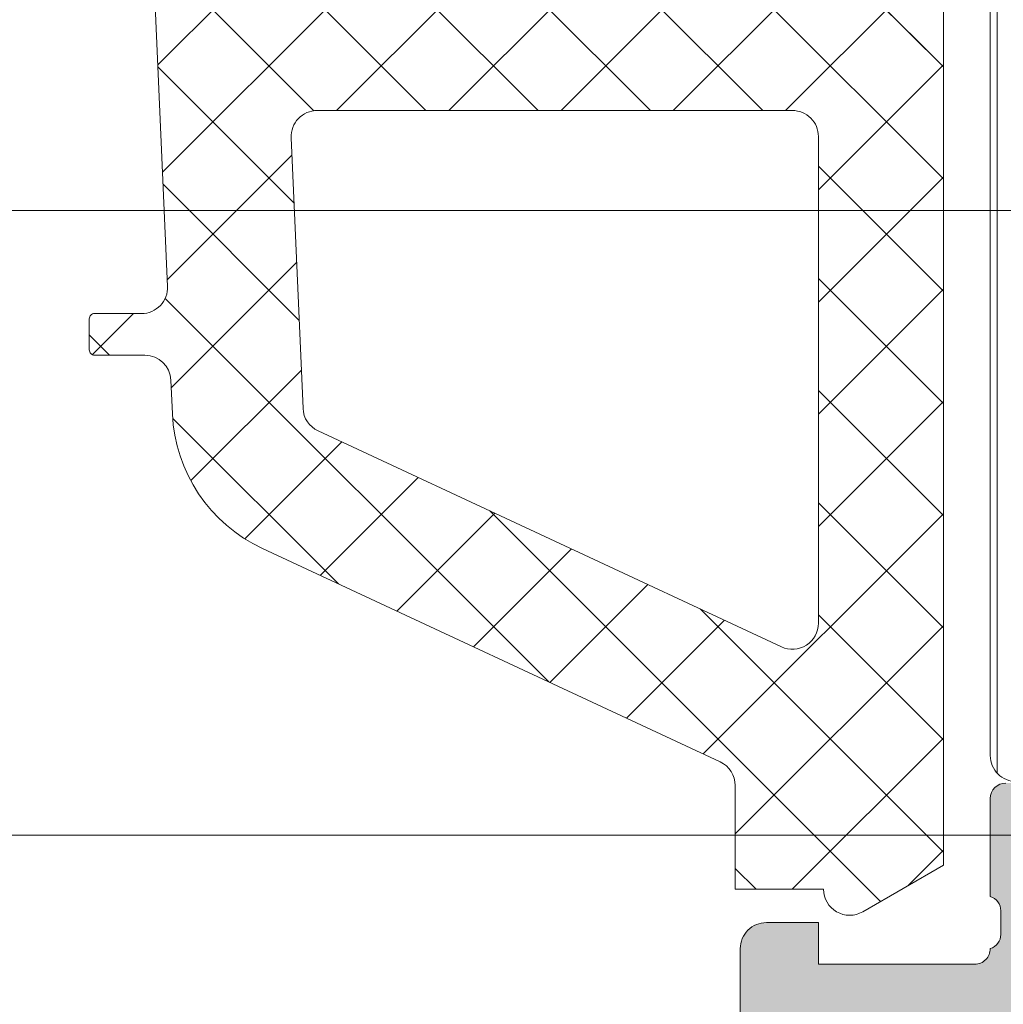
# Model space of a CAD drawing. Header units: millimetres. Extents: x 213386 to 506888, y 183055 to 450952.
# Tile 770 of 1056: x 387535 to 387554, y 342604 to 342623. Entities that reach past the tile are written whole.
import ezdxf

# ---------------------------------------------------------------- set-up
doc = ezdxf.new("R2010")
doc.units = ezdxf.units.MM
doc.layers.add('FASÁDA DETAILNÍ', color=255, linetype='Continuous', lineweight=0)
doc.layers.add('NOVA', color=255, linetype='Continuous', lineweight=0)

# ---------------------------------------------------------------- blocks, each defined once
blk = doc.blocks.new('A$C69D17D4D')
at = {"layer": 'FASÁDA DETAILNÍ'}
h = blk.add_hatch(dxfattribs=at)
h.set_pattern_fill('ANSI37', color=256, scale=0.48, angle=270, style=0)
h.set_pattern_definition([(315, (-10411.99471604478, 24886.81811234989), (1.077630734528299, 1.077630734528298), []), (44.99999999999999, (-10411.99471604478, 24886.81811234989), (-1.077630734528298, 1.077630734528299), [])])
edge = h.paths.add_edge_path(flags=16)
edge.add_line((-10411.33042204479, 24890.21938934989), (-10409.93756804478, 24890.11964534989))
edge.add_arc((-10409.89471055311, 24890.71811226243), 0.599999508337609, 265.9039194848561, 360.0000083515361)
edge.add_arc((-10409.89471055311, 24890.71811243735), 0.5999995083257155, 359.9999916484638, 454.0960805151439)
edge.add_line((-10409.93756804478, 24891.31657934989), (-10411.33042204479, 24891.21683534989))
edge.add_arc((-10411.29470756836, 24890.71811234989), 0.5000001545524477, 94.09606439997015, 265.9039356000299)
edge = h.paths.add_edge_path(flags=16)
edge.add_arc((-10414.49471567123, 24892.31810897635), 0.4999996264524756, 269.9999571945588, 360.0000428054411)
edge.add_line((-10413.99471604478, 24892.3181093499), (-10413.99471604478, 24895.9117943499))
edge.add_arc((-10414.49471637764, 24895.91179436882), 0.5000003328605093, 359.9999978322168, 473.2180266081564)
edge.add_line((-10414.69183204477, 24896.37130034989), (-10421.02293404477, 24893.6554223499))
edge.add_arc((-10420.8258181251, 24893.19591700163), 0.4999998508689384, 113.2180817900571, 182.5001106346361)
edge.add_line((-10421.32534204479, 24893.17410634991), (-10421.28701604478, 24892.29629934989))
edge.add_arc((-10420.78749243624, 24892.31810883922), 0.499999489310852, 182.4999791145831, 270.0000448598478)
edge.add_line((-10420.78749204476, 24891.8181093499), (-10414.49471604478, 24891.8181093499))
edge = h.paths.add_edge_path(flags=16)
edge.add_line((-10419.90287804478, 24866.7641903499), (-10411.00602504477, 24862.61552034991))
edge.add_arc((-10410.79471590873, 24863.06867409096), 0.499999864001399, 244.9999920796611, 360.0000296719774)
edge.add_line((-10410.29471604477, 24863.0686743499), (-10410.29471604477, 24872.41810934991))
edge.add_arc((-10410.79471567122, 24872.41810972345), 0.4999996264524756, 359.9999571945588, 450.0000428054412)
edge.add_line((-10410.79471604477, 24872.91810934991), (-10419.91863904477, 24872.91810934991))
edge.add_arc((-10419.9186388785, 24872.41810928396), 0.5000000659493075, 90.00001905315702, 182.5000272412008)
edge.add_line((-10420.41816304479, 24872.3962993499), (-10420.19109304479, 24867.19553534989))
edge.add_arc((-10419.69156763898, 24867.2173450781), 0.5000012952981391, 182.4999974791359, 244.9999080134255)
edge = h.paths.add_edge_path(flags=16)
edge.add_arc((-10410.79471567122, 24875.61810897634), 0.4999996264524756, 269.9999571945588, 360.0000428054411)
edge.add_line((-10410.29471604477, 24875.61810934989), (-10410.29471604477, 24882.8181093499))
edge.add_arc((-10410.79471567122, 24882.81810972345), 0.4999996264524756, 359.9999571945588, 450.0000428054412)
edge.add_line((-10410.79471604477, 24883.3181093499), (-10411.99471604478, 24883.3181093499))
edge.add_arc((-10411.99471753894, 24885.31810785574), 1.999998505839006, 179.9999571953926, 270.00004280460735, ccw=False)
edge.add_line((-10413.99471604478, 24885.3181093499), (-10413.99471604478, 24889.11810934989))
edge.add_arc((-10414.49471567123, 24889.11810972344), 0.4999996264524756, 359.9999571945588, 450.0000428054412)
edge.add_line((-10414.49471604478, 24889.61810934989), (-10420.64777704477, 24889.61810934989))
edge.add_arc((-10420.6477768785, 24889.11810928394), 0.5000000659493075, 90.00001905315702, 182.5000272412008)
edge.add_line((-10421.14730104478, 24889.09629934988), (-10420.90716604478, 24883.59629934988))
edge.add_arc((-10420.40764243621, 24883.6181088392), 0.4999994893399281, 182.4999791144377, 270.0000448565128)
edge.add_line((-10420.40764204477, 24883.11810934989), (-10415.09471604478, 24883.11810934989))
edge.add_arc((-10415.09471604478, 24882.01810934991), 1.099999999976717, -90, 90, ccw=False)
edge.add_line((-10415.09471604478, 24880.91810934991), (-10420.26792704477, 24880.91810934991))
edge.add_arc((-10420.26792687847, 24880.41810928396), 0.5000000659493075, 90.00001905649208, 182.5000272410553)
edge.add_line((-10420.76745104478, 24880.3962993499), (-10420.55787804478, 24875.59629934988))
edge.add_arc((-10420.05835443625, 24875.6181088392), 0.499999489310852, 182.4999791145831, 270.0000448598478)
edge.add_line((-10420.05835404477, 24875.11810934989), (-10410.79471604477, 24875.11810934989))
edge = h.paths.add_edge_path()
edge.add_line((-10412.18117304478, 24860.4050563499), (-10420.96903904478, 24864.50290534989))
edge.add_ellipse((-10419.70118155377, 24867.22183071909), major_axis=(-3.000002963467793, 0), ratio=1, start_angle=2.500058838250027, end_angle=64.99996937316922, ccw=False)
edge.add_line((-10422.69832904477, 24867.0909693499), (-10422.72666304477, 24867.7399193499))
edge.add_ellipse((-10423.22618665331, 24867.71810986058), major_axis=(-0.499999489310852, 0), ratio=1, start_angle=182.4999791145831, end_angle=270.0000448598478)
edge.add_line((-10423.22618704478, 24868.21810934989), (-10424.19471604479, 24868.21810934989))
edge.add_ellipse((-10424.19471611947, 24868.31810927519), major_axis=(-0.09999992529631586, 0), ratio=1, start_angle=-4.2805441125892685e-05, end_angle=90.00004278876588, ccw=False)
edge.add_line((-10424.29471604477, 24868.3181093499), (-10424.29471604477, 24868.91810934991))
edge.add_ellipse((-10424.1947161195, 24868.91810942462), major_axis=(-0.09999992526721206, 0), ratio=1, start_angle=-90.00004280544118, end_angle=4.2805441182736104e-05, ccw=False)
edge.add_line((-10424.19471604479, 24869.01810934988), (-10423.29167804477, 24869.01810934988))
edge.add_ellipse((-10423.29167821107, 24869.5181094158), major_axis=(-0.5000000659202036, 0), ratio=1, start_angle=90.00001905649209, end_angle=182.5000272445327)
edge.add_line((-10422.79215404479, 24869.53991934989), (-10423.18599204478, 24878.44021334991))
edge.add_ellipse((-10423.68550332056, 24878.41810924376), major_axis=(-0.5000001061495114, 0), ratio=1, start_angle=182.5337692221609, end_angle=270.0000829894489)
edge.add_line((-10423.68550404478, 24878.91810934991), (-10424.29471604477, 24878.91810934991))
edge.add_ellipse((-10424.2947161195, 24879.0181092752), major_axis=(-0.0999999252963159, 0), ratio=1, start_angle=-4.278876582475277e-05, end_angle=90.00004282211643, ccw=False)
edge.add_line((-10424.39471604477, 24879.01810934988), (-10424.39471604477, 24879.61810934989))
edge.add_ellipse((-10424.29471611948, 24879.61810942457), major_axis=(-0.09999992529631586, 0), ratio=1, start_angle=-90.00004280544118, end_angle=4.278876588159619e-05, ccw=False)
edge.add_line((-10424.29471604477, 24879.71810934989), (-10423.76515404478, 24879.71810934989))
edge.add_ellipse((-10423.76515373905, 24880.21810984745), major_axis=(-0.500000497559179, 0), ratio=1, start_angle=89.99996496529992, end_angle=182.5336979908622)
edge.add_line((-10423.26564204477, 24880.2402133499), (-10423.77629804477, 24891.7804383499))
edge.add_ellipse((-10424.27582264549, 24891.75862881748), major_axis=(-0.5000004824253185, 0), ratio=1, start_angle=182.4999790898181, end_angle=273.2170573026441)
edge.add_line((-10424.30388204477, 24892.2578413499), (-10429.43762504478, 24891.96927834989))
edge.add_ellipse((-10429.32206962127, 24891.55886034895), major_axis=(-0.4263754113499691, 0), ratio=1, start_angle=-74.27514552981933, end_angle=69.24102763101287)
edge.add_line((-10429.47319304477, 24891.16016534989), (-10429.24059004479, 24891.16140534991))
edge.add_line((-10429.24059004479, 24891.16140534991), (-10427.35801104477, 24891.45954334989))
edge.add_line((-10427.35801104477, 24891.45954334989), (-10424.50872604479, 24891.05911734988))
edge.add_ellipse((-10424.55047664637, 24890.76203675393), major_axis=(-0.2999999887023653, 0), ratio=1, start_angle=145.4022536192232, end_angle=262.00025595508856, ccw=False)
edge.add_ellipse((-10426.77304773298, 24892.29515014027), major_axis=(-3.000047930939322, 0), ratio=1, start_angle=71.99157541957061, end_angle=145.4023587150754, ccw=False)
edge.add_line((-10427.70053304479, 24889.44207134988), (-10429.95542404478, 24890.07564734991))
edge.add_ellipse((-10429.79449450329, 24890.85085985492), major_axis=(-0.7917403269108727, 0), ratio=1, start_angle=6.798346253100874, end_angle=78.27231020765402, ccw=False)
edge.add_line((-10430.58066804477, 24890.75713734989), (-10430.58188904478, 24891.81534734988))
edge.add_ellipse((-10429.40280281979, 24891.6862231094), major_axis=(-1.186135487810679, 0), ratio=1, start_angle=288.65557644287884, end_angle=353.7503218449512, ccw=False)
edge.add_line((-10429.78222204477, 24892.8100373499), (-10426.54088204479, 24893.90437034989))
edge.add_line((-10426.54088204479, 24893.90437034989), (-10418.49108704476, 24896.7941483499))
edge.add_line((-10418.49108704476, 24896.7941483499), (-10408.59321004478, 24901.12695734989))
edge.add_ellipse((-10408.3949399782, 24900.66794836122), major_axis=(-0.5000002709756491, 0), ratio=1, start_angle=180.0665763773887, end_angle=293.36204948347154, ccw=False)
edge.add_line((-10407.89494004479, 24900.6685293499), (-10407.89430504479, 24900.12182834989))
edge.add_ellipse((-10408.39430514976, 24900.12124807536), major_axis=(-0.5000004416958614, 0), ratio=1, start_angle=113.92082453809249, end_angle=180.0664945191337, ccw=False)
edge.add_line((-10408.19156804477, 24899.6641943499), (-10411.39557104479, 24898.26243834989))
edge.add_ellipse((-10410.99471670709, 24897.34629727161), major_axis=(-0.999999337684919, 0), ratio=1, start_angle=-66.36838527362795, end_angle=5.281060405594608e-05)
edge.add_line((-10411.99471604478, 24897.34629634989), (-10411.99471604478, 24892.11835434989))
edge.add_line((-10411.99471604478, 24892.11835434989), (-10410.19523704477, 24892.11834534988))
edge.add_line((-10410.19523704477, 24892.11834534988), (-10410.05729504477, 24892.63314634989))
edge.add_ellipse((-10409.78014102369, 24892.5183810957), major_axis=(-0.2999756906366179, 0), ratio=1, start_angle=247.4964333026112, end_angle=337.5062997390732, ccw=False)
edge.add_line((-10409.66532804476, 24892.79551534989), (-10408.39520104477, 24891.94634834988))
edge.add_ellipse((-10408.89492181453, 24891.08048416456), major_axis=(-0.9997207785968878, 0), ratio=1, start_angle=179.9923881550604, end_angle=240.00923930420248, ccw=False)
edge.add_line((-10407.89520104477, 24891.0803513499), (-10407.89523204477, 24890.3559903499))
edge.add_ellipse((-10408.89496987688, 24890.35619840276), major_axis=(-0.9997378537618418, 0), ratio=1, start_angle=119.99132494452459, end_angle=179.9880763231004, ccw=False)
edge.add_line((-10408.39523204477, 24889.4903243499), (-10409.66532804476, 24888.64115734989))
edge.add_ellipse((-10409.7801399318, 24888.91830484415), major_axis=(-0.2999875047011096, 0), ratio=1, start_angle=22.4986038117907, end_angle=112.50240616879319, ccw=False)
edge.add_line((-10410.05729504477, 24888.80351134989), (-10410.19526704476, 24889.3183273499))
edge.add_line((-10410.19526704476, 24889.3183273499), (-10411.99471604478, 24889.3183353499))
edge.add_line((-10411.99471604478, 24889.3183353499), (-10411.99471604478, 24886.11810834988))
edge.add_ellipse((-10411.69471626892, 24886.11810812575), major_axis=(-0.2999997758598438, 0), ratio=1, start_angle=-4.280544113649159e-05, end_angle=90.00004280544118)
edge.add_line((-10411.69471604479, 24885.81810834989), (-10408.39472004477, 24885.81810834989))
edge.add_ellipse((-10408.39471967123, 24885.31810872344), major_axis=(-0.4999996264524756, 0), ratio=1, start_angle=179.9999571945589, end_angle=270.0000428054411, ccw=False)
edge.add_line((-10407.89472004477, 24885.31810834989), (-10407.89472004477, 24858.4204863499))
edge.add_line((-10407.89472004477, 24858.4204863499), (-10409.44511204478, 24857.52536834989))
edge.add_ellipse((-10409.69511213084, 24857.95838090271), major_axis=(-0.4999999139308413, 0), ratio=1, start_angle=6.334934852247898e-05, end_angle=120.00001708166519, ccw=False)
edge.add_line((-10410.19511204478, 24857.95838034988), (-10411.89248304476, 24857.95838034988))
edge.add_line((-10411.89248304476, 24857.95838034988), (-10411.89248304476, 24859.95190234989))
edge.add_ellipse((-10412.39248330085, 24859.95190269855), major_axis=(-0.5000002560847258, 0), ratio=1, start_angle=179.9999600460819, end_angle=244.9998714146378)
h = blk.add_hatch(dxfattribs=at)
h.set_pattern_fill('ANSI37', color=256, scale=0.48, angle=270, style=0)
h.set_pattern_definition([(315, (-10411.99471586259, 24886.81811234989), (1.077630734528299, 1.077630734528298), []), (44.99999999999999, (-10411.99471586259, 24886.81811234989), (-1.077630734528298, 1.077630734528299), [])])
edge = h.paths.add_edge_path(flags=16)
edge.add_line((-10411.3304218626, 24890.21938934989), (-10409.93756786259, 24890.11964534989))
edge.add_arc((-10409.89471037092, 24890.71811226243), 0.599999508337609, 265.9039194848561, 360.0000083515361)
edge.add_arc((-10409.89471037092, 24890.71811243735), 0.5999995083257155, 359.9999916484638, 454.0960805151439)
edge.add_line((-10409.93756786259, 24891.31657934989), (-10411.3304218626, 24891.21683534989))
edge.add_arc((-10411.29470738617, 24890.71811234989), 0.5000001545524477, 94.09606439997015, 265.9039356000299)
edge = h.paths.add_edge_path(flags=16)
edge.add_arc((-10414.49471548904, 24892.31810897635), 0.4999996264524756, 269.9999571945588, 360.0000428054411)
edge.add_line((-10413.99471586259, 24892.3181093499), (-10413.99471586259, 24895.9117943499))
edge.add_arc((-10414.49471619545, 24895.91179436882), 0.5000003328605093, 359.9999978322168, 473.2180266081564)
edge.add_line((-10414.69183186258, 24896.37130034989), (-10421.02293386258, 24893.6554223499))
edge.add_arc((-10420.82581794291, 24893.19591700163), 0.4999998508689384, 113.2180817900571, 182.5001106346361)
edge.add_line((-10421.3253418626, 24893.17410634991), (-10421.28701586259, 24892.29629934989))
edge.add_arc((-10420.78749225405, 24892.31810883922), 0.499999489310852, 182.4999791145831, 270.0000448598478)
edge.add_line((-10420.78749186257, 24891.8181093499), (-10414.49471586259, 24891.8181093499))
edge = h.paths.add_edge_path(flags=16)
edge.add_line((-10419.90287786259, 24866.7641903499), (-10411.00602486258, 24862.61552034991))
edge.add_arc((-10410.79471572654, 24863.06867409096), 0.499999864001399, 244.9999920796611, 360.0000296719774)
edge.add_line((-10410.29471586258, 24863.0686743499), (-10410.29471586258, 24872.41810934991))
edge.add_arc((-10410.79471548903, 24872.41810972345), 0.4999996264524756, 359.9999571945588, 450.0000428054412)
edge.add_line((-10410.79471586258, 24872.91810934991), (-10419.91863886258, 24872.91810934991))
edge.add_arc((-10419.91863869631, 24872.41810928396), 0.5000000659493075, 90.00001905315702, 182.5000272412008)
edge.add_line((-10420.4181628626, 24872.3962993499), (-10420.1910928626, 24867.19553534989))
edge.add_arc((-10419.69156745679, 24867.2173450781), 0.5000012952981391, 182.4999974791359, 244.9999080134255)
edge = h.paths.add_edge_path(flags=16)
edge.add_arc((-10410.79471548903, 24875.61810897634), 0.4999996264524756, 269.9999571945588, 360.0000428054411)
edge.add_line((-10410.29471586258, 24875.61810934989), (-10410.29471586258, 24882.8181093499))
edge.add_arc((-10410.79471548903, 24882.81810972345), 0.4999996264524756, 359.9999571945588, 450.0000428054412)
edge.add_line((-10410.79471586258, 24883.3181093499), (-10411.99471586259, 24883.3181093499))
edge.add_arc((-10411.99471735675, 24885.31810785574), 1.999998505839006, 179.9999571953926, 270.00004280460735, ccw=False)
edge.add_line((-10413.99471586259, 24885.3181093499), (-10413.99471586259, 24889.11810934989))
edge.add_arc((-10414.49471548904, 24889.11810972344), 0.4999996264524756, 359.9999571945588, 450.0000428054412)
edge.add_line((-10414.49471586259, 24889.61810934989), (-10420.64777686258, 24889.61810934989))
edge.add_arc((-10420.64777669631, 24889.11810928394), 0.5000000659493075, 90.00001905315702, 182.5000272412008)
edge.add_line((-10421.14730086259, 24889.09629934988), (-10420.90716586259, 24883.59629934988))
edge.add_arc((-10420.40764225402, 24883.6181088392), 0.4999994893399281, 182.4999791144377, 270.0000448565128)
edge.add_line((-10420.40764186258, 24883.11810934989), (-10415.09471586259, 24883.11810934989))
edge.add_arc((-10415.09471586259, 24882.01810934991), 1.099999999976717, -90, 90, ccw=False)
edge.add_line((-10415.09471586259, 24880.91810934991), (-10420.26792686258, 24880.91810934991))
edge.add_arc((-10420.26792669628, 24880.41810928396), 0.5000000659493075, 90.00001905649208, 182.5000272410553)
edge.add_line((-10420.76745086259, 24880.3962993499), (-10420.55787786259, 24875.59629934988))
edge.add_arc((-10420.05835425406, 24875.6181088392), 0.499999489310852, 182.4999791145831, 270.0000448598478)
edge.add_line((-10420.05835386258, 24875.11810934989), (-10410.79471586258, 24875.11810934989))
edge = h.paths.add_edge_path()
edge.add_line((-10412.18117286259, 24860.4050563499), (-10420.96903886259, 24864.50290534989))
edge.add_ellipse((-10419.70118137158, 24867.22183071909), major_axis=(-3.000002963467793, 0), ratio=1, start_angle=2.500058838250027, end_angle=64.99996937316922, ccw=False)
edge.add_line((-10422.69832886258, 24867.0909693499), (-10422.72666286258, 24867.7399193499))
edge.add_ellipse((-10423.22618647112, 24867.71810986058), major_axis=(-0.499999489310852, 0), ratio=1, start_angle=182.4999791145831, end_angle=270.0000448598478)
edge.add_line((-10423.22618686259, 24868.21810934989), (-10424.1947158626, 24868.21810934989))
edge.add_ellipse((-10424.19471593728, 24868.31810927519), major_axis=(-0.09999992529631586, 0), ratio=1, start_angle=-4.2805441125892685e-05, end_angle=90.00004278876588, ccw=False)
edge.add_line((-10424.29471586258, 24868.3181093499), (-10424.29471586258, 24868.91810934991))
edge.add_ellipse((-10424.19471593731, 24868.91810942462), major_axis=(-0.09999992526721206, 0), ratio=1, start_angle=-90.00004280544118, end_angle=4.2805441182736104e-05, ccw=False)
edge.add_line((-10424.1947158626, 24869.01810934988), (-10423.29167786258, 24869.01810934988))
edge.add_ellipse((-10423.29167802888, 24869.5181094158), major_axis=(-0.5000000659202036, 0), ratio=1, start_angle=90.00001905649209, end_angle=182.5000272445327)
edge.add_line((-10422.7921538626, 24869.53991934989), (-10423.18599186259, 24878.44021334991))
edge.add_ellipse((-10423.68550313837, 24878.41810924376), major_axis=(-0.5000001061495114, 0), ratio=1, start_angle=182.5337692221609, end_angle=270.0000829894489)
edge.add_line((-10423.68550386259, 24878.91810934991), (-10424.29471586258, 24878.91810934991))
edge.add_ellipse((-10424.29471593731, 24879.0181092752), major_axis=(-0.0999999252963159, 0), ratio=1, start_angle=-4.278876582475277e-05, end_angle=90.00004282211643, ccw=False)
edge.add_line((-10424.39471586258, 24879.01810934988), (-10424.39471586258, 24879.61810934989))
edge.add_ellipse((-10424.29471593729, 24879.61810942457), major_axis=(-0.09999992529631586, 0), ratio=1, start_angle=-90.00004280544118, end_angle=4.278876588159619e-05, ccw=False)
edge.add_line((-10424.29471586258, 24879.71810934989), (-10423.76515386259, 24879.71810934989))
edge.add_ellipse((-10423.76515355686, 24880.21810984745), major_axis=(-0.500000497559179, 0), ratio=1, start_angle=89.99996496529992, end_angle=182.5336979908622)
edge.add_line((-10423.26564186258, 24880.2402133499), (-10423.77629786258, 24891.7804383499))
edge.add_ellipse((-10424.2758224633, 24891.75862881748), major_axis=(-0.5000004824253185, 0), ratio=1, start_angle=182.4999790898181, end_angle=273.2170573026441)
edge.add_line((-10424.30388186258, 24892.2578413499), (-10429.43762486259, 24891.96927834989))
edge.add_ellipse((-10429.32206943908, 24891.55886034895), major_axis=(-0.4263754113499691, 0), ratio=1, start_angle=-74.27514552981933, end_angle=69.24102763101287)
edge.add_line((-10429.47319286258, 24891.16016534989), (-10429.2405898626, 24891.16140534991))
edge.add_line((-10429.2405898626, 24891.16140534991), (-10427.35801086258, 24891.45954334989))
edge.add_line((-10427.35801086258, 24891.45954334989), (-10424.5087258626, 24891.05911734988))
edge.add_ellipse((-10424.55047646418, 24890.76203675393), major_axis=(-0.2999999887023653, 0), ratio=1, start_angle=145.4022536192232, end_angle=262.00025595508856, ccw=False)
edge.add_ellipse((-10426.77304755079, 24892.29515014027), major_axis=(-3.000047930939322, 0), ratio=1, start_angle=71.99157541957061, end_angle=145.4023587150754, ccw=False)
edge.add_line((-10427.7005328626, 24889.44207134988), (-10429.95542386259, 24890.07564734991))
edge.add_ellipse((-10429.7944943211, 24890.85085985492), major_axis=(-0.7917403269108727, 0), ratio=1, start_angle=6.798346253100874, end_angle=78.27231020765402, ccw=False)
edge.add_line((-10430.58066786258, 24890.75713734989), (-10430.58188886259, 24891.81534734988))
edge.add_ellipse((-10429.4028026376, 24891.6862231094), major_axis=(-1.186135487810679, 0), ratio=1, start_angle=288.65557644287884, end_angle=353.7503218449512, ccw=False)
edge.add_line((-10429.78222186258, 24892.8100373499), (-10426.5408818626, 24893.90437034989))
edge.add_line((-10426.5408818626, 24893.90437034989), (-10418.49108686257, 24896.7941483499))
edge.add_line((-10418.49108686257, 24896.7941483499), (-10408.59320986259, 24901.12695734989))
edge.add_ellipse((-10408.39493979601, 24900.66794836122), major_axis=(-0.5000002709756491, 0), ratio=1, start_angle=180.0665763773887, end_angle=293.36204948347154, ccw=False)
edge.add_line((-10407.8949398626, 24900.6685293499), (-10407.8943048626, 24900.12182834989))
edge.add_ellipse((-10408.39430496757, 24900.12124807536), major_axis=(-0.5000004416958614, 0), ratio=1, start_angle=113.92082453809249, end_angle=180.0664945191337, ccw=False)
edge.add_line((-10408.19156786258, 24899.6641943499), (-10411.3955708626, 24898.26243834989))
edge.add_ellipse((-10410.9947165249, 24897.34629727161), major_axis=(-0.999999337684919, 0), ratio=1, start_angle=-66.36838527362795, end_angle=5.281060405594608e-05)
edge.add_line((-10411.99471586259, 24897.34629634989), (-10411.99471586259, 24892.11835434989))
edge.add_line((-10411.99471586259, 24892.11835434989), (-10410.19523686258, 24892.11834534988))
edge.add_line((-10410.19523686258, 24892.11834534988), (-10410.05729486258, 24892.63314634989))
edge.add_ellipse((-10409.7801408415, 24892.5183810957), major_axis=(-0.2999756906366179, 0), ratio=1, start_angle=247.4964333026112, end_angle=337.5062997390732, ccw=False)
edge.add_line((-10409.66532786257, 24892.79551534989), (-10408.39520086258, 24891.94634834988))
edge.add_ellipse((-10408.89492163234, 24891.08048416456), major_axis=(-0.9997207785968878, 0), ratio=1, start_angle=179.9923881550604, end_angle=240.00923930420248, ccw=False)
edge.add_line((-10407.89520086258, 24891.0803513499), (-10407.89523186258, 24890.3559903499))
edge.add_ellipse((-10408.89496969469, 24890.35619840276), major_axis=(-0.9997378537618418, 0), ratio=1, start_angle=119.99132494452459, end_angle=179.9880763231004, ccw=False)
edge.add_line((-10408.39523186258, 24889.4903243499), (-10409.66532786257, 24888.64115734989))
edge.add_ellipse((-10409.78013974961, 24888.91830484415), major_axis=(-0.2999875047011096, 0), ratio=1, start_angle=22.4986038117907, end_angle=112.50240616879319, ccw=False)
edge.add_line((-10410.05729486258, 24888.80351134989), (-10410.19526686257, 24889.3183273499))
edge.add_line((-10410.19526686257, 24889.3183273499), (-10411.99471586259, 24889.3183353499))
edge.add_line((-10411.99471586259, 24889.3183353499), (-10411.99471586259, 24886.11810834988))
edge.add_ellipse((-10411.69471608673, 24886.11810812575), major_axis=(-0.2999997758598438, 0), ratio=1, start_angle=-4.280544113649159e-05, end_angle=90.00004280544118)
edge.add_line((-10411.6947158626, 24885.81810834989), (-10408.39471986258, 24885.81810834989))
edge.add_ellipse((-10408.39471948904, 24885.31810872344), major_axis=(-0.4999996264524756, 0), ratio=1, start_angle=179.9999571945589, end_angle=270.0000428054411, ccw=False)
edge.add_line((-10407.89471986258, 24885.31810834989), (-10407.89471986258, 24858.4204863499))
edge.add_line((-10407.89471986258, 24858.4204863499), (-10409.44511186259, 24857.52536834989))
edge.add_ellipse((-10409.69511194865, 24857.95838090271), major_axis=(-0.4999999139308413, 0), ratio=1, start_angle=6.334934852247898e-05, end_angle=120.00001708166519, ccw=False)
edge.add_line((-10410.19511186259, 24857.95838034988), (-10411.89248286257, 24857.95838034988))
edge.add_line((-10411.89248286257, 24857.95838034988), (-10411.89248286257, 24859.95190234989))
edge.add_ellipse((-10412.39248311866, 24859.95190269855), major_axis=(-0.5000002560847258, 0), ratio=1, start_angle=179.9999600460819, end_angle=244.9998714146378)
h = blk.add_hatch(dxfattribs=at)
h.set_pattern_fill('LINIE', color=256, scale=1.2, angle=90, style=0)
h.set_pattern_definition([(90, (-4438.222287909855, -0.6246130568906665), (-1.2, 7.347638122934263e-17), [])])
edge = h.paths.add_edge_path()
edge.add_arc((-10405.68552637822, 24896.40802904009), 0.2999999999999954, -89.99792470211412, 0.0020752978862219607, ccw=False)
edge.add_line((-10405.68551551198, 24896.10802904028), (-10406.4958468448, 24896.10800041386))
edge.add_arc((-10406.4958314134, 24895.60800309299), 0.4999973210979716, 90.00176831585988, 180.0023822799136)
edge.add_line((-10406.99582873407, 24895.6079823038), (-10406.99714927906, 24894.76691005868))
edge.add_arc((-10407.19714927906, 24894.76691005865), 0.1999999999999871, -89.99999999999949, 5.115907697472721e-13, ccw=False)
edge.add_line((-10407.19714927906, 24894.56691005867), (-10411.29714927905, 24894.56691005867))
edge.add_arc((-10411.29714927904, 24894.06691005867), 0.5000000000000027, 89.99999999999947, 179.9999999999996)
edge.add_line((-10411.79714927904, 24894.06691005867), (-10411.79714927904, 24893.23616083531))
edge.add_arc((-10410.79714927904, 24893.23616083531), 0.9999999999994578, 180.0000000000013, 254.9999999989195)
edge.add_line((-10411.05596832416, 24892.27023500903), (-10410.29714927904, 24892.06691005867))
edge.add_line((-10410.29714927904, 24892.06691005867), (-10410.29714927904, 24893.06691005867))
edge.add_line((-10410.29714927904, 24893.06691005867), (-10407.99714927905, 24893.06691005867))
edge.add_arc((-10407.99885852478, 24892.06278357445), 1.004127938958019, 0.23408772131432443, 89.90246998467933, ccw=False)
edge.add_line((-10406.99473896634, 24892.06688602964), (-10406.99473896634, 24889.0670076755))
edge.add_arc((-10407.9988583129, 24889.07103603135), 1.004127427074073, 270.09751797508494, 359.7701403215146, ccw=False)
edge.add_line((-10407.99714927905, 24888.06691005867), (-10410.29714927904, 24888.06691005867))
edge.add_line((-10410.29714927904, 24888.06691005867), (-10410.29714927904, 24889.06691005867))
edge.add_line((-10410.29714927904, 24889.06691005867), (-10411.05596832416, 24888.86358510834))
edge.add_arc((-10410.79714927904, 24887.89765928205), 1.000000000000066, 105.0000000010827, 179.9999999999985)
edge.add_line((-10411.79714927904, 24887.89765928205), (-10411.79714927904, 24887.06691005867))
edge.add_arc((-10411.29714927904, 24887.06691005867), 0.4999999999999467, 180, 270)
edge.add_line((-10411.29714927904, 24886.56691005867), (-10407.19714927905, 24886.56691005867))
edge.add_arc((-10407.19887783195, 24886.36273696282), 0.2041804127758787, 1.1558689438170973, 89.51493893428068, ccw=False)
edge.add_line((-10406.99473896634, 24886.36685576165), (-10406.99471604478, 24860.52548895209))
edge.add_arc((-10406.49471872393, 24860.52550438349), 0.4999973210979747, 180.0017683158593, 270.002382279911)
edge.add_line((-10406.49469793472, 24860.02550706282), (-10405.6843666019, 24860.02553568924))
edge.add_arc((-10405.68435573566, 24859.72553568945), 0.299999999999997, 0.0020752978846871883, 90.00207529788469, ccw=False)
edge.add_line((-10405.38435573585, 24859.72554655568), (-10405.38460075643, 24857.32554816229))
edge.add_arc((-10404.88460477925, 24857.32556363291), 0.499995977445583, 180.0017728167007, 270.0023777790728)
edge.add_line((-10404.88458402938, 24856.82556765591), (-10401.40804253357, 24856.82569430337))
edge.add_arc((-10401.55038903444, 24857.81550722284), 0.99999607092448, 278.1836833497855, 392.7290913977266)
edge.add_line((-10400.70915596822, 24858.35617261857), (-10402.02770839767, 24860.63978170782))
edge.add_arc((-10401.59470473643, 24860.88979736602), 0.5000000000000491, 180.0021352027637, 210.0020718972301, ccw=False)
edge.add_line((-10402.09470473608, 24860.88977873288), (-10402.09579104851, 24895.24404748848))
edge.add_arc((-10401.59579104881, 24895.24406507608), 0.5000000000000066, 150.0020786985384, 180.0020153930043, ccw=False)
edge.add_line((-10402.02881282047, 24895.49404936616), (-10400.71042582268, 24897.77775396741))
edge.add_arc((-10401.55169805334, 24898.31835842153), 0.9999960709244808, 327.2750591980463, 441.8204672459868)
edge.add_line((-10401.40942325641, 24899.30818165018), (-10404.88596475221, 24899.30805500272))
edge.add_arc((-10404.8859492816, 24898.80805902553), 0.4999959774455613, 90.0017728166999, 180.0023777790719)
edge.add_line((-10405.38594525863, 24898.80803827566), (-10405.38552637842, 24896.40803990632))
edge = h.paths.add_edge_path(flags=16)
edge.add_line((-10405.19525077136, 24872.21691630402), (-10403.89525666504, 24872.21691630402))
edge.add_arc((-10403.89525302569, 24871.71691994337), 0.4999963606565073, -0.00041704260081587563, 90.0004170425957, ccw=False)
edge.add_line((-10403.39525666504, 24871.71691630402), (-10403.39525666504, 24862.86692240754))
edge.add_arc((-10403.89525302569, 24862.86691876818), 0.4999963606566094, -90.00041704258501, 0.0004170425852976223, ccw=False)
edge.add_line((-10403.89525666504, 24862.36692240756), (-10405.19525077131, 24862.36692240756))
edge.add_arc((-10405.19526734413, 24862.86692240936), 0.5000000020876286, 180.0000002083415, 270.0018991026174, ccw=False)
edge.add_line((-10405.69526734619, 24862.86692240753), (-10405.69526734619, 24871.71691630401))
edge.add_arc((-10405.19526734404, 24871.71691630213), 0.5000000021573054, 89.99810091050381, 179.9999997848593, ccw=False)
edge = h.paths.add_edge_path(flags=16)
edge.add_arc((-10405.19526734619, 24882.41692240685), 0.4999999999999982, 89.99999999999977, 180.000000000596, ccw=False)
edge.add_line((-10405.19526734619, 24882.91692240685), (-10403.89525666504, 24882.91692240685))
edge.add_arc((-10403.89525666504, 24882.41692240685), 0.4999999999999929, -5.965148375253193e-10, 89.99999999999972, ccw=False)
edge.add_line((-10403.39525666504, 24882.41692240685), (-10403.39525666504, 24873.71691630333))
edge.add_arc((-10403.89525666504, 24873.71691630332), 0.5000000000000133, 270.0000000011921, 359.99999999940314, ccw=False)
edge.add_line((-10403.89525666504, 24873.21691630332), (-10405.19526734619, 24873.21691630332))
edge.add_arc((-10405.19526734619, 24873.71691630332), 0.5000000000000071, 180.0000000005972, 270.0000000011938, ccw=False)
edge.add_line((-10405.69526734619, 24873.71691630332), (-10405.69526734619, 24882.41692240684))
edge = h.paths.add_edge_path(flags=16)
edge.add_arc((-10403.89525302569, 24884.4169187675), 0.4999963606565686, -90.00041704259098, 0.0004170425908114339, ccw=False)
edge.add_line((-10403.89525666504, 24883.91692240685), (-10405.19525077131, 24883.91692240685))
edge.add_arc((-10405.1952673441, 24884.41692240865), 0.5000000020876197, 180.0000002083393, 270.0018991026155, ccw=False)
edge.add_line((-10405.69526734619, 24884.41692240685), (-10405.69526734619, 24893.26693156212))
edge.add_arc((-10405.19528260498, 24893.26693156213), 0.4999847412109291, 89.99999999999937, 180.0000000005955, ccw=False)
edge.add_line((-10405.19528260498, 24893.76691630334), (-10403.89527192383, 24893.76691630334))
edge.add_arc((-10403.89527192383, 24893.26690104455), 0.5000152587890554, -5.949232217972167e-10, 90.00000000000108, ccw=False)
edge.add_line((-10403.39525666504, 24893.26690104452), (-10403.39525666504, 24884.41692240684))
h = blk.add_hatch(color=256, dxfattribs=at)
edge = h.paths.add_edge_path()
edge.add_arc((-10388.69484676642, 24856.93811970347), 0.1199999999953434, 270, 360)
edge.add_line((-10388.57484676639, 24856.93811970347), (-10388.57484676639, 24859.69811770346))
edge.add_arc((-10388.27484676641, 24859.69811770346), 0.2999999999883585, 90, 180, ccw=False)
edge.add_line((-10388.27484676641, 24859.99811770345), (-10387.29487244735, 24859.99811770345))
edge.add_arc((-10387.29487244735, 24859.69811770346), 0.2999999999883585, 0, 90, ccw=False)
edge.add_line((-10386.99487244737, 24859.69811770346), (-10386.99487244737, 24857.81810670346))
edge.add_arc((-10386.91600535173, 24857.55056336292), 0.2789255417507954, 106.4245945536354, 181.1628700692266)
edge.add_line((-10387.19487344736, 24857.54490270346), (-10387.19487344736, 24857.09130870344))
edge.add_arc((-10386.91603600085, 24857.08564029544), 0.2788950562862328, 178.8354106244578, 253.5801235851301)
edge.add_line((-10386.99487244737, 24856.81811970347), (-10386.19469773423, 24856.81811970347))
edge.add_arc((-10386.19469773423, 24855.81811970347), 1, 0, 90, ccw=False)
edge.add_line((-10385.19469773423, 24855.81811970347), (-10385.19469773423, 24852.31811234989))
edge.add_arc((-10386.19471755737, 24852.31813217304), 1.000019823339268, 270.0011357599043, 359.9988642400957, ccw=False)
edge.add_line((-10386.19469773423, 24851.31811234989), (-10386.69469773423, 24851.31811234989))
edge.add_line((-10386.69469773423, 24851.31811234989), (-10386.69469773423, 24853.81811234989))
edge.add_arc((-10387.69474312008, 24853.81806696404), 1.000045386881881, 0.002600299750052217, 89.99739970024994)
edge.add_line((-10387.69469773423, 24854.81811234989), (-10388.99471604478, 24854.81811234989))
edge.add_arc((-10388.994663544, 24853.81805984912), 1.000052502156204, 90.00300791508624, 179.9969920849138)
edge.add_line((-10389.99471604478, 24853.81811234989), (-10389.99471604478, 24846.81811234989))
edge.add_arc((-10389.46959429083, 24846.31811234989), 0.7250881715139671, 136.4038161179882, 223.5961838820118)
edge.add_line((-10389.99471604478, 24845.81811234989), (-10389.99471604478, 24839.78402421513))
edge.add_arc((-10388.994663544, 24839.78407671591), 1.000052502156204, 180.0030079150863, 269.9969920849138)
edge.add_line((-10388.99471604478, 24838.78402421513), (-10387.69469773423, 24838.78402421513))
edge.add_arc((-10387.69474312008, 24839.78406960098), 1.000045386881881, 270.00260029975, 359.99739970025)
edge.add_line((-10386.69469773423, 24839.78402421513), (-10386.69469773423, 24841.31811234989))
edge.add_line((-10386.69469773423, 24841.31811234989), (-10386.09469163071, 24841.31811234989))
edge.add_line((-10386.09469163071, 24841.31811234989), (-10384.99471604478, 24840.21810624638))
edge.add_line((-10384.99471604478, 24840.21810624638), (-10384.99471604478, 24836.81811234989))
edge.add_line((-10384.99471604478, 24836.81811234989), (-10411.99461686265, 24836.81811234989))
edge.add_line((-10411.99461686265, 24836.81811234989), (-10411.99461686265, 24840.21810624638))
edge.add_line((-10411.99461686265, 24840.21810624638), (-10410.89464127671, 24841.31811234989))
edge.add_line((-10410.89464127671, 24841.31811234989), (-10410.2946351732, 24841.31811234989))
edge.add_line((-10410.2946351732, 24841.31811234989), (-10410.2946351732, 24839.78402421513))
edge.add_arc((-10409.29458978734, 24839.78406960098), 1.000045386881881, 180.00260029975, 269.9973997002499)
edge.add_line((-10409.2946351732, 24838.78402421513), (-10407.99461686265, 24838.78402421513))
edge.add_arc((-10407.99466936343, 24839.78407671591), 1.000052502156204, 270.0030079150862, 359.9969920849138)
edge.add_line((-10406.99461686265, 24839.78402421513), (-10406.99461686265, 24845.81811234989))
edge.add_arc((-10407.5197386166, 24846.31811234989), 0.7250881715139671, 316.4038161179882, 403.5961838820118)
edge.add_line((-10406.99461686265, 24846.81811234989), (-10406.99461686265, 24853.81811234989))
edge.add_arc((-10407.99466936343, 24853.81805984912), 1.000052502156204, 0.003007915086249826, 89.99699208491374)
edge.add_line((-10407.99461686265, 24854.81811234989), (-10409.2946351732, 24854.81811234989))
edge.add_arc((-10409.29458978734, 24853.81806696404), 1.000045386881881, 90.00260029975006, 179.9973997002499)
edge.add_line((-10410.2946351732, 24853.81811234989), (-10410.2946351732, 24851.31811234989))
edge.add_line((-10410.2946351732, 24851.31811234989), (-10410.7946351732, 24851.31811234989))
edge.add_arc((-10410.79461535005, 24852.31813217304), 1.000019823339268, 180.0011357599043, 269.9988642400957, ccw=False)
edge.add_line((-10411.7946351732, 24852.31811234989), (-10411.7946351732, 24856.81811234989))
edge.add_arc((-10411.2946454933, 24856.81812267), 0.4999896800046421, 89.99881737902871, 180.0011826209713, ccw=False)
edge.add_line((-10411.2946351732, 24857.31811234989), (-10410.2946351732, 24857.31811234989))
edge.add_line((-10410.2946351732, 24857.31811234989), (-10410.2946351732, 24856.51810929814))
edge.add_line((-10410.2946351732, 24856.51810929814), (-10407.29461991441, 24856.51810929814))
edge.add_arc((-10407.29461722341, 24856.81811701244), 0.3000077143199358, 269.9994860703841, 360.0005139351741)
edge.add_arc((-10407.07344595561, 24857.08564029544), 0.2788950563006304, 286.4198764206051, 361.1645893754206)
edge.add_line((-10406.79460850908, 24857.09130870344), (-10406.79460850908, 24857.54490270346))
edge.add_arc((-10407.07347660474, 24857.55056336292), 0.2789255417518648, 358.8371299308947, 433.5754054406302)
edge.add_line((-10406.99460950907, 24857.81810670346), (-10406.99460950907, 24859.69811770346))
edge.add_arc((-10406.69460950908, 24859.69811770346), 0.2999999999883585, 90, 180, ccw=False)
edge.add_line((-10406.69460950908, 24859.99811770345), (-10405.71463519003, 24859.99811770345))
edge.add_arc((-10405.71463519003, 24859.69811770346), 0.2999999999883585, 0, 90, ccw=False)
edge.add_line((-10405.41463519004, 24859.69811770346), (-10405.41463519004, 24856.93811970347))
edge.add_arc((-10405.29463519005, 24856.93811970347), 0.1199999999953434, 180, 270)
edge.add_line((-10405.29463519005, 24856.81811970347), (-10400.99460950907, 24856.81811970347))
edge.add_arc((-10400.99460950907, 24857.31811970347), 0.5, 270, 360)
edge.add_line((-10400.49460950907, 24857.31811970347), (-10400.49460950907, 24858.01811970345))
edge.add_line((-10400.49460950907, 24858.01811970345), (-10401.87610496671, 24860.41094002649))
edge.add_arc((-10401.75648972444, 24860.47999991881), 0.1381197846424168, 82.29756250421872, 210.0000000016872, ccw=False)
edge.add_arc((-10402.2041081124, 24855.63864868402), 5.000000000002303, 18.70940074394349, 84.65077199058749, ccw=False)
edge.add_arc((-10396.99474097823, 24857.40287487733), 0.4999999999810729, 198.709400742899, 341.2905992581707)
edge.add_arc((-10391.78537384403, 24855.63864868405), 4.999999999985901, 95.34922800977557, 161.2905992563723, ccw=False)
edge.add_arc((-10392.23299223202, 24860.47999991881), 0.1381197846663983, -30.000000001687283, 97.70243749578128, ccw=False)
edge.add_line((-10392.11337698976, 24860.41094002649), (-10393.49487244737, 24858.01811970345))
edge.add_line((-10393.49487244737, 24858.01811970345), (-10393.49487244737, 24857.31811970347))
edge.add_arc((-10392.99487244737, 24857.31811970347), 0.5, 180, 270)
edge.add_line((-10392.99487244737, 24856.81811970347), (-10388.69484676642, 24856.81811970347))
edge = h.paths.add_edge_path(flags=16)
edge.add_arc((-10403.99462449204, 24838.91811845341), 0.5, 180, 270)
edge.add_line((-10403.99462449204, 24838.41811845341), (-10391.99471604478, 24838.41811845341))
edge.add_arc((-10391.99471604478, 24838.91811845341), 0.5, 270, 360)
edge.add_line((-10391.49471604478, 24838.91811845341), (-10391.49471604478, 24854.61810014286))
edge.add_arc((-10391.99471604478, 24854.61810014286), 0.5, 0, 90)
edge.add_line((-10391.99471604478, 24855.11810014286), (-10403.99462449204, 24855.11810014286))
edge.add_arc((-10403.99462449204, 24854.61810014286), 0.5, 90, 180)
edge.add_line((-10404.49462449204, 24854.61810014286), (-10404.49462449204, 24853.11810014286))
edge.add_line((-10404.49462449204, 24853.11810014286), (-10404.99462449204, 24853.11810014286))
edge.add_arc((-10404.99462449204, 24852.61810014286), 0.5, 90, 180)
edge.add_line((-10405.49462449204, 24852.61810014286), (-10405.49462449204, 24840.91811845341))
edge.add_arc((-10404.99462449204, 24840.91811845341), 0.5, 180, 270)
edge.add_line((-10404.99462449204, 24840.41811845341), (-10404.49462449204, 24840.41811845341))
edge.add_line((-10404.49462449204, 24840.41811845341), (-10404.49462449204, 24838.91811845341))
for p, q in [((-10406.99473896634, 24886.36685576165), (-10406.99471604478, 24860.52548895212)), ((-8463.499921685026, 24871.00002419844), (-10447.16921557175, 24871.00002419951)), ((-10447.16921557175, 24859.00002419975), (-8463.499921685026, 24859.00002419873))]:
    blk.add_line(p, q, dxfattribs=at)
at = {"layer": 'FASÁDA DETAILNÍ', "extrusion": (0, 0, -1)}
for points in [[(10407.89472004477, 24885.31810834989), (10407.89472004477, 24858.4204863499), (10409.44511204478, 24857.52536834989), (10409.44511204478, 24857.52536834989, 0.57735), (10410.19511204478, 24857.95838034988), (10411.89248304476, 24857.95838034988), (10411.89248304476, 24859.95190234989), (10411.89248304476, 24859.95190234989, -0.291473), (10412.18117304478, 24860.4050563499), (10412.18117304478, 24860.4050563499), (10420.96903904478, 24864.50290534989), (10420.96903904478, 24864.50290534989, 0.279675), (10422.69832904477, 24867.0909693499), (10422.72666304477, 24867.7399193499), (10422.72666304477, 24867.7399193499, -0.401491), (10423.22618704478, 24868.21810934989), (10424.19471604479, 24868.21810934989), (10424.19471604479, 24868.21810934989, 0.414214), (10424.29471604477, 24868.3181093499), (10424.29471604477, 24868.91810934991), (10424.29471604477, 24868.91810934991, 0.414214), (10424.19471604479, 24869.01810934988), (10423.29167804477, 24869.01810934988), (10423.29167804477, 24869.01810934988, -0.427052), (10422.79215404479, 24869.53991934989), (10423.18599204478, 24878.44021334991)], [(10407.89471986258, 24885.31810834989), (10407.89471986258, 24858.4204863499), (10409.44511186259, 24857.52536834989), (10409.44511186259, 24857.52536834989, 0.57735), (10410.19511186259, 24857.95838034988), (10411.89248286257, 24857.95838034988), (10411.89248286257, 24859.95190234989), (10411.89248286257, 24859.95190234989, -0.291473), (10412.18117286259, 24860.4050563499), (10412.18117286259, 24860.4050563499), (10420.96903886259, 24864.50290534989), (10420.96903886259, 24864.50290534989, 0.279675), (10422.69832886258, 24867.0909693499), (10422.72666286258, 24867.7399193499), (10422.72666286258, 24867.7399193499, -0.401491), (10423.22618686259, 24868.21810934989), (10424.1947158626, 24868.21810934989), (10424.1947158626, 24868.21810934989, 0.414214), (10424.29471586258, 24868.3181093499), (10424.29471586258, 24868.91810934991), (10424.29471586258, 24868.91810934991, 0.414214), (10424.1947158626, 24869.01810934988), (10423.29167786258, 24869.01810934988), (10423.29167786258, 24869.01810934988, -0.427052), (10422.7921538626, 24869.53991934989), (10423.18599186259, 24878.44021334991)]]:
    blk.add_lwpolyline(points, format="xyb", dxfattribs=at)
at = {"layer": 'FASÁDA DETAILNÍ'}
for points in [[(-10419.90287804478, 24866.7641903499), (-10411.00602504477, 24862.61552034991), (-10411.00602504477, 24862.61552034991, 0.548619), (-10410.29471604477, 24863.0686743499), (-10410.29471604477, 24872.41810934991), (-10410.29471604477, 24872.41810934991, 0.414214), (-10410.79471604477, 24872.91810934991), (-10419.91863904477, 24872.91810934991), (-10419.91863904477, 24872.91810934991, 0.427052), (-10420.41816304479, 24872.3962993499), (-10420.19109304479, 24867.19553534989), (-10420.19109304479, 24867.19553534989, 0.279675), (-10419.90287804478, 24866.7641903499)], [(-10419.90287786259, 24866.7641903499), (-10411.00602486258, 24862.61552034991), (-10411.00602486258, 24862.61552034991, 0.548619), (-10410.29471586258, 24863.0686743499), (-10410.29471586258, 24872.41810934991), (-10410.29471586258, 24872.41810934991, 0.414214), (-10410.79471586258, 24872.91810934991), (-10419.91863886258, 24872.91810934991), (-10419.91863886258, 24872.91810934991, 0.427052), (-10420.4181628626, 24872.3962993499), (-10420.1910928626, 24867.19553534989), (-10420.1910928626, 24867.19553534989, 0.279675), (-10419.90287786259, 24866.7641903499)]]:
    blk.add_lwpolyline(points, format="xyb", close=True, dxfattribs=at)
blk.add_lwpolyline([(-10411.7946351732, 24852.31811234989), (-10411.7946351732, 24856.81811234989, -0.414225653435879), (-10411.2946351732, 24857.31811234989), (-10410.2946351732, 24857.31811234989), (-10410.2946351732, 24856.51810929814), (-10407.29461991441, 24856.51810929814, 0.4142188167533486), (-10406.99460950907, 24856.81811970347, 0.338212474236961), (-10406.79460850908, 24857.09130870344), (-10406.79460850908, 24857.54490270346, 0.3381811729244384), (-10406.99460950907, 24857.81810670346), (-10406.99460950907, 24859.69811770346, -0.414213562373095), (-10406.69460950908, 24859.99811770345)], format="xyb", dxfattribs=at)
blk.add_arc((-10406.49471872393, 24860.52550438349), 0.4999973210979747, 180.001768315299, 270.0023822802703, dxfattribs=at)

msp = doc.modelspace()

# ---------------------------------------------------------------- block references
at = {"layer": 'NOVA', "ltscale": 300}
msp.add_blockref('A$C69D17D4D', (397960.6382589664, 317748.1544064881), dxfattribs=at)

doc.saveas('drawing.dxf')
